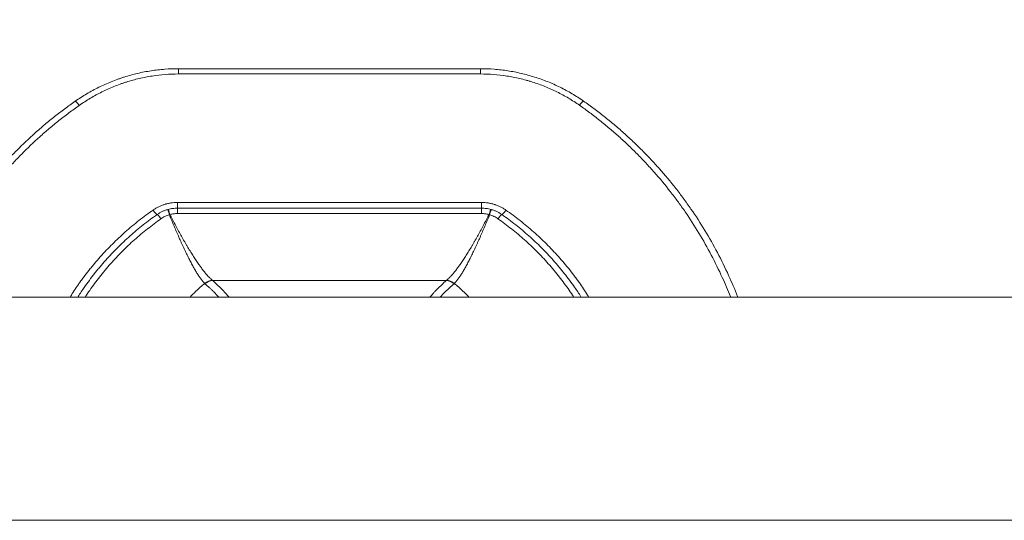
# Model space of a CAD drawing. Header units: millimetres. Extents: x -10 to 594, y 0 to 420.
# Tile 472 of 656: x 233.55 to 240.55, y 303.6 to 307.16. Entities that reach past the tile are written whole.
import ezdxf

# ---------------------------------------------------------------- set-up
doc = ezdxf.new("R2010")
doc.units = ezdxf.units.MM
doc.layers.add('1', color=7, linetype='Continuous', true_color=0xffffff)
doc.styles.add('Calibri', font='txt')
doc.dimstyles.get("Standard").update_dxf_attribs({"dimtxt": 0.18, "dimasz": 0.18, "dimexe": 0.18, "dimexo": 0.0625, "dimgap": 0.09, "dimtad": 0, "dimtih": 1, "dimtoh": 1, "dimdec": 4, "dimzin": 0, "dimdsep": 46, "dimtxsty": 'Standard', "dimcen": 0.09, "dimadec": 0, "dimazin": 0, "dimtfac": 1, "dimtdec": 4, "dimtofl": 0, "dimtmove": 0, "dimatfit": 3, "dimfxl": 0, "dimtolj": 1, "dimtzin": 0, "dimarcsym": 0})

# ---------------------------------------------------------------- blocks, each defined once
blk = doc.blocks.new('_U10')
at = {"layer": '1', "color": 18, "lineweight": 13}
for p, q in [((161.9663, 284.5429), (161.9663, 340.2667)), ((273.2421, 290.2404), (273.2421, 340.2667)), ((161.9663, 338.2667), (192.3081, 338.2667)), ((273.2421, 338.2667), (242.9002, 338.2667))]:
    blk.add_line(p, q, dxfattribs=at)
at = {"layer": '1', "color": 18}
for points in [[(161.9663, 338.2667), (165.4663, 339.2045), (165.4663, 337.3288)], [(273.2421, 338.2667), (269.7421, 337.3288), (269.7421, 339.2045)]]:
    blk.add_solid(points, dxfattribs=at)
at = {"layer": '1', "color": 18, "linetype": 'Continuous', "lineweight": 13, "char_height": 3.5, "attachment_point": 7, "line_spacing_factor": 1.399613, "style": 'Calibri'}
for s, insert in [('\\fCalibri|b0|i0;\\W1.0000;2.2', (193.9936, 335.2695)), ('\\fCalibri|b0|i0;\\W1.0000;LIFT POINT SPAN', (204.1442, 335.2695))]:
    blk.add_mtext(s, dxfattribs=dict(at, insert=insert))

msp = doc.modelspace()

# ---------------------------------------------------------------- linework, layer by layer
at = {"layer": '1', "color": 155, "linetype": 'Continuous', "lineweight": 13}
for p, q in [((234.6753, 306.8108), (234.6753, 306.7731)), ((236.8214, 306.8108), (236.8214, 306.7731)), ((234.6668, 305.8589), (234.6668, 305.8184)), ((236.8299, 305.8589), (236.8299, 305.8184)), ((234.6668, 305.7797), (234.6668, 305.8184)), ((236.8299, 305.7797), (236.8299, 305.8184)), ((236.5786, 305.3033), (234.918, 305.3033))]:
    msp.add_line(p, q, dxfattribs=at)
at = {"layer": '1', "color": 155, "linetype": 'Continuous', "lineweight": 18}
for p, q in [((234.6007, 305.8095), (234.6006, 305.8095)), ((257.0754, 305.185), (209.8742, 305.185)), ((257.0754, 305.185), (209.8742, 305.185)), ((209.8742, 303.5975), (257.0754, 303.5975)), ((209.8742, 303.5975), (257.0754, 303.5975))]:
    msp.add_line(p, q, dxfattribs=at)
at = {"layer": '1', "color": 155, "linetype": 'Continuous', "lineweight": 13}
for centre, major_axis, ratio, start_param, end_param in [((233.9692, 306.538), (-0.0287, 0.0409), 0.133208, 4.900004, 6.302608), ((237.5259, 306.5391), (0.0287, 0.041), 0.132968, 6.263741, 7.666078), ((234.4944, 305.8132), (0.0287, -0.041), 0.09591, 4.848685, 6.302556), ((234.6118, 305.7607), (0.0137, -0.0481), 0.023112, 1.794609, 3.164248), ((234.6139, 305.7613), (0.0132, -0.0482), 0.063952, 1.801082, 3.141863), ((236.8828, 305.7613), (-0.0132, -0.0482), 0.063945, 3.118828, 4.482104), ((236.8848, 305.7607), (-0.0137, -0.0481), 0.023106, 3.118937, 4.488577), ((237.0022, 305.8132), (-0.0287, -0.041), 0.095907, 6.263815, 7.717683), ((234.5519, 305.7322), (0.0287, -0.041), 0.091961, 1.759742, 3.160956), ((236.9448, 305.7322), (-0.0287, -0.041), 0.091957, 3.122229, 4.523446), ((234.916, 305.2091), (-0.0694, -0.072), 0.919394, 3.950235, 4.562044), ((234.918, 305.2072), (-0.0667, -0.0745), 0.918688, 3.914232, 4.528392), ((236.5786, 305.2072), (-0.0667, 0.0745), 0.918688, 4.896386, 5.510546), ((236.5807, 305.2091), (-0.0694, 0.072), 0.919394, 4.862734, 5.474543)]:
    msp.add_ellipse(centre, major_axis=major_axis, ratio=ratio, start_param=start_param, end_param=end_param, dxfattribs=at)
at = {"layer": '1', "color": 155, "linetype": 'Continuous', "lineweight": 18}
for points, degree, knots in [([(130.9858, 300.4129), (131.1496, 300.4988), (131.606, 300.7374), (132.3571, 301.1258), (133.4068, 301.6584), (134.7615, 302.3273), (136.26, 303.0439), (137.7707, 303.7418), (139.0908, 304.3307), (140.3168, 304.8606), (141.5469, 305.3777), (142.6819, 305.8413), (143.6181, 306.2124), (144.7661, 306.6518), (146.0214, 307.1166), (147.1314, 307.5145), (148.1901, 307.8819), (149.467, 308.3093), (150.7522, 308.7187), (152.0447, 309.1136), (153.5039, 309.5374), (155.1391, 309.9853), (156.7843, 310.4095), (158.4395, 310.811), (160.1041, 311.1895), (161.7775, 311.5463), (163.4594, 311.8821), (165.1496, 312.1979), (166.8469, 312.4939), (168.5495, 312.7712), (170.2563, 313.0305), (172.2642, 313.3143), (174.6169, 313.618), (177.3154, 313.9287), (180.3599, 314.2337), (183.7491, 314.5203), (186.9254, 314.7433), (189.6719, 314.9049), (192.4167, 315.0432), (195.1618, 315.1612), (197.9076, 315.2615), (201.586, 315.3732), (206.4897, 315.4815), (213.4483, 315.5856), (221.3931, 315.6297), (229.7054, 315.6913), (237.9192, 315.7459), (246.1325, 315.7712), (253.0843, 315.7958), (261.3592, 315.8121), (269.3568, 315.8151), (276.097, 315.8219), (281.3557, 315.8188), (285.1358, 315.8271), (285.9197, 315.8295)], 5, [0, 0, 0, 0, 0, 0, 0.006102, 0.016985, 0.027874, 0.038771, 0.049672, 0.060553, 0.071411, 0.074987, 0.082247, 0.093063, 0.100298, 0.103861, 0.114645, 0.125418, 0.130947, 0.136183, 0.146943, 0.157703, 0.168466, 0.179236, 0.190016, 0.200809, 0.211618, 0.222445, 0.233293, 0.244162, 0.255054, 0.265948, 0.276829, 0.287701, 0.308104, 0.32981, 0.351509, 0.373208, 0.394913, 0.408508, 0.416627, 0.438352, 0.460086, 0.481827, 0.525013, 0.572018, 0.658976, 0.712248, 0.745935, 0.785889, 0.832893, 0.879815, 0.975082, 1, 1, 1, 1, 1, 1]), ([(284.8918, 314.6996), (284.3143, 314.6978), (280.7384, 314.6885), (275.6857, 314.6866), (269.1536, 314.6746), (261.3639, 314.6652), (253.0915, 314.642), (246.1409, 314.6117), (237.9303, 314.5795), (229.7195, 314.5181), (221.4076, 314.4494), (213.4743, 314.3988), (206.536, 314.2892), (201.6513, 314.1772), (197.9908, 314.0631), (195.2621, 313.9611), (192.5362, 313.8417), (189.8134, 313.7022), (187.0949, 313.54), (183.9554, 313.3169), (180.6096, 313.0311), (177.61, 312.7282), (174.9544, 312.4202), (172.6406, 312.1195), (170.6666, 311.8388), (168.9917, 311.5829), (167.3224, 311.3096), (165.66, 311.0183), (164.006, 310.7078), (162.3615, 310.378), (160.7268, 310.0281), (159.102, 309.6573), (157.4877, 309.2643), (155.8839, 308.8492), (154.2909, 308.4115), (152.8716, 307.9981), (151.614, 307.6126), (150.3621, 307.2127), (149.1175, 306.7949), (148.0877, 306.4366), (147.0058, 306.0477), (145.7785, 305.5922), (144.6577, 305.1621), (143.7468, 304.8002), (142.6362, 304.3454), (141.4304, 303.8373), (140.2293, 303.317), (138.9366, 302.739), (137.454, 302.0526), (135.9818, 301.3471), (134.3901, 300.5595), (132.5222, 299.6033), (130.802, 298.6878), (129.0623, 297.7303), (127.4732, 296.8271), (126.1482, 296.0549), (124.9458, 295.3437), (123.9094, 294.7043), (123.1824, 294.2568), (122.5998, 293.8953), (122.1647, 293.628)], 5, [0, 0, 0, 0, 0, 0, 0.017123, 0.106016, 0.1498, 0.19366, 0.230941, 0.262374, 0.312083, 0.393224, 0.437084, 0.477381, 0.497668, 0.517949, 0.53822, 0.545796, 0.558481, 0.578734, 0.598982, 0.619229, 0.639484, 0.658521, 0.668666, 0.67882, 0.688984, 0.699148, 0.70929, 0.719412, 0.729515, 0.739601, 0.749672, 0.759731, 0.769781, 0.779824, 0.789864, 0.799904, 0.80479, 0.809948, 0.820001, 0.830063, 0.833388, 0.840139, 0.850232, 0.857006, 0.860343, 0.870475, 0.880628, 0.8908, 0.900968, 0.911128, 0.921284, 0.935963, 0.956263, 0.961862, 0.973229, 0.97849, 0.983981, 1, 1, 1, 1, 1, 1]), ([(284.5775, 314.5804), (284.0629, 314.5788), (280.55, 314.5691), (275.5603, 314.5658), (269.0914, 314.5523), (261.365, 314.541), (253.093, 314.5156), (246.1426, 314.4835), (237.9324, 314.4492), (229.7221, 314.3857), (221.4104, 314.3149), (213.4798, 314.2623), (206.5459, 314.151), (201.6653, 314.0378), (198.0087, 313.9228), (195.2838, 313.8203), (192.5623, 313.7003), (189.8445, 313.5604), (187.1323, 313.3978), (184.0013, 313.1746), (180.6656, 312.8888), (177.6764, 312.5861), (175.0308, 312.2785), (172.7261, 311.9784), (170.7602, 311.6983), (169.0929, 311.4432), (167.4314, 311.1707), (165.7771, 310.8804), (164.1317, 310.5711), (162.4961, 310.2426), (160.8704, 309.8941), (159.2551, 309.525), (157.6503, 309.1339), (156.0563, 308.7209), (154.4731, 308.2854), (153.0632, 307.8743), (151.8138, 307.491), (150.5694, 307.0931), (149.3323, 306.6775), (148.3094, 306.3213), (147.2341, 305.9344), (146.0135, 305.481), (144.899, 305.053), (143.9937, 304.693), (142.8887, 304.2402), (141.6886, 303.7341), (140.4932, 303.2159), (139.2067, 302.6402), (137.7303, 301.9562), (136.264, 301.2531), (134.678, 300.4677), (132.8161, 299.514), (131.1016, 298.6009), (129.3667, 297.6455), (127.7818, 296.7441), (126.4595, 295.973), (125.26, 295.2631), (124.2258, 294.6247), (123.5002, 294.1777), (122.9184, 293.8166), (122.4836, 293.5492)], 5, [0, 0, 0, 0, 0, 0, 0.015283, 0.104343, 0.148209, 0.192151, 0.229502, 0.260994, 0.310796, 0.392089, 0.436031, 0.476403, 0.496728, 0.517047, 0.537355, 0.544946, 0.557655, 0.577946, 0.598232, 0.618517, 0.638809, 0.657882, 0.668046, 0.678219, 0.688402, 0.698585, 0.708746, 0.718887, 0.729009, 0.739114, 0.749204, 0.759282, 0.76935, 0.779412, 0.78947, 0.799529, 0.804424, 0.809593, 0.819664, 0.829745, 0.833077, 0.83984, 0.849951, 0.856739, 0.860082, 0.870232, 0.880405, 0.890596, 0.900782, 0.910962, 0.921136, 0.935843, 0.956181, 0.961791, 0.973179, 0.97845, 0.983951, 1, 1, 1, 1, 1, 1]), ([(233.9404, 306.5789), (233.9672, 306.5977), (233.9946, 306.6153), (234.0504, 306.6484), (234.1074, 306.6794), (234.1666, 306.7059), (234.2119, 306.7241), (234.2272, 306.7299), (234.2503, 306.7382), (234.258, 306.7409), (234.2736, 306.7462), (234.2814, 306.7487), (234.3206, 306.7611), (234.3521, 306.7698), (234.4157, 306.7846), (234.4796, 306.797), (234.5444, 306.8045), (234.6095, 306.8095), (234.6423, 306.8107), (234.6753, 306.8107)], 3, [0, 0, 0, 0, 0.125, 0.125, 0.25, 0.375, 0.375, 0.4375, 0.4375, 0.46875, 0.46875, 0.5, 0.5, 0.625, 0.625, 0.75, 0.875, 0.875, 1, 1, 1, 1]), ([(234.6753, 306.7731), (234.6436, 306.7731), (234.6121, 306.7718), (234.5494, 306.767), (234.4872, 306.7598), (234.4257, 306.7478), (234.3646, 306.7335), (234.3343, 306.7252), (234.2966, 306.7132), (234.2891, 306.7107), (234.2742, 306.7057), (234.2519, 306.6979), (234.2299, 306.6895), (234.1864, 306.6719), (234.1295, 306.6463), (234.0748, 306.6165), (234.0212, 306.5845), (233.9949, 306.5675), (233.9692, 306.5494)], 3, [0, 0, 0, 0, 0.125, 0.125, 0.25, 0.375, 0.375, 0.5, 0.5, 0.53125, 0.53125, 0.5625, 0.625, 0.625, 0.75, 0.875, 0.875, 1, 1, 1, 1]), ([(236.8214, 306.8107), (236.8543, 306.8107), (236.887, 306.8095), (236.952, 306.8045), (237.0166, 306.797), (237.0804, 306.7847), (237.128, 306.7737), (237.1438, 306.7697), (237.1753, 306.761), (237.191, 306.7564), (237.2379, 306.7416), (237.2686, 306.7306), (237.3289, 306.7064), (237.388, 306.68), (237.4449, 306.6493), (237.5006, 306.6163), (237.5279, 306.5987), (237.5547, 306.58)], 3, [0, 0, 0, 0, 0.125, 0.125, 0.25, 0.375, 0.375, 0.4375, 0.4375, 0.5, 0.5, 0.625, 0.625, 0.75, 0.875, 0.875, 1, 1, 1, 1]), ([(237.5259, 306.5505), (237.5003, 306.5685), (237.474, 306.5855), (237.4205, 306.6172), (237.3659, 306.6469), (237.3092, 306.6724), (237.2513, 306.6957), (237.2218, 306.7063), (237.1842, 306.7182), (237.1766, 306.7206), (237.1616, 306.725), (237.1389, 306.7315), (237.1161, 306.7373), (237.0704, 306.748), (237.0091, 306.7598), (236.947, 306.767), (236.8845, 306.7719), (236.8531, 306.7731), (236.8214, 306.7731)], 3, [0, 0, 0, 0, 0.125, 0.125, 0.25, 0.375, 0.375, 0.5, 0.5, 0.53125, 0.53125, 0.5625, 0.625, 0.625, 0.75, 0.875, 0.875, 1, 1, 1, 1]), ([(232.8468, 305.1892), (232.8665, 305.2397), (232.8875, 305.2895), (232.9347, 305.3936), (232.9612, 305.4477), (233.0174, 305.5544), (233.0471, 305.6069), (233.1097, 305.7103), (233.1426, 305.7612), (233.1859, 305.8238), (233.1947, 305.8363), (233.208, 305.8549), (233.2124, 305.8611), (233.2214, 305.8734), (233.2438, 305.9042), (233.2668, 305.9344), (233.3229, 306.0059), (233.3616, 306.0523), (233.4215, 306.12), (233.4417, 306.1423), (233.4829, 306.1862), (233.5037, 306.2078), (233.5672, 306.2719), (233.6108, 306.3134), (233.678, 306.3736), (233.7008, 306.3934), (233.747, 306.4322), (233.7704, 306.4513), (233.8179, 306.4888), (233.8419, 306.5073), (233.8907, 306.5435), (233.9154, 306.5613), (233.9404, 306.5789)], 3, [0, 0, 0, 0, 0.090519, 0.090519, 0.191572, 0.191572, 0.292626, 0.292626, 0.393679, 0.393679, 0.418942, 0.418942, 0.431574, 0.431574, 0.444206, 0.494733, 0.494733, 0.595786, 0.595786, 0.646313, 0.646313, 0.69684, 0.69684, 0.797893, 0.797893, 0.84842, 0.84842, 0.898947, 0.898947, 0.949473, 0.949473, 1, 1, 1, 1]), ([(237.5547, 306.58), (237.5797, 306.5625), (237.6044, 306.5447), (237.6533, 306.5085), (237.6774, 306.4901), (237.7249, 306.4525), (237.7483, 306.4334), (237.7945, 306.3945), (237.8172, 306.3747), (237.8621, 306.3345), (237.8842, 306.3141), (237.9278, 306.2727), (237.9493, 306.2516), (237.9917, 306.209), (238.0126, 306.1873), (238.0538, 306.1434), (238.1147, 306.0767), (238.1728, 306.0071), (238.229, 305.9355), (238.2474, 305.9114), (238.27, 305.8807), (238.2745, 305.8746), (238.2834, 305.8622), (238.2879, 305.856), (238.3012, 305.8374), (238.31, 305.8249), (238.3532, 305.7623), (238.3862, 305.7114), (238.4489, 305.6079), (238.4786, 305.5554), (238.5349, 305.4487), (238.5615, 305.3946), (238.6089, 305.2902), (238.63, 305.2402), (238.6498, 305.1895)], 3, [0, 0, 0, 0, 0.050511, 0.050511, 0.101023, 0.101023, 0.151534, 0.151534, 0.202046, 0.202046, 0.252557, 0.252557, 0.303069, 0.303069, 0.35358, 0.35358, 0.404091, 0.505114, 0.505114, 0.555626, 0.555626, 0.568254, 0.568254, 0.580881, 0.580881, 0.606137, 0.606137, 0.70716, 0.70716, 0.808183, 0.808183, 0.909206, 0.909206, 1, 1, 1, 1]), ([(234.5231, 305.7731), (234.5289, 305.7771), (234.5406, 305.7846), (234.559, 305.7943), (234.5717, 305.7998), (234.5847, 305.8047), (234.5913, 305.8069), (234.598, 305.8088)], 3, [0, 0, 0, 0, 0.25, 0.5, 0.75, 0.75, 1, 1, 1, 1]), ([(234.6006, 305.8095), (234.6115, 305.8125), (234.6224, 305.8147), (234.6444, 305.8176), (234.6555, 305.8184), (234.6668, 305.8184)], 3, [0, 0, 0, 0, 0.5, 0.5, 1, 1, 1, 1]), ([(236.8299, 305.8184), (236.8411, 305.8184), (236.8522, 305.8176), (236.8742, 305.8147), (236.8852, 305.8125), (236.896, 305.8095)], 3, [0, 0, 0, 0, 0.5, 0.5, 1, 1, 1, 1]), ([(236.8986, 305.8088), (236.9053, 305.8069), (236.9119, 305.8047), (236.9249, 305.7998), (236.9377, 305.7943), (236.956, 305.7846), (236.9677, 305.7772), (236.9735, 305.7731)], 3, [0, 0, 0, 0, 0.25, 0.25, 0.5, 0.75, 1, 1, 1, 1]), ([(233.9612, 305.1892), (233.9755, 305.2114), (233.9901, 305.2334), (234.0285, 305.2885), (234.0529, 305.3214), (234.0815, 305.3577), (234.0847, 305.3618), (234.0911, 305.3698), (234.0943, 305.3738), (234.1041, 305.3858), (234.1237, 305.4095), (234.1438, 305.4328), (234.1846, 305.4787), (234.2126, 305.5084), (234.2703, 305.566), (234.3, 305.594), (234.3609, 305.6481), (234.4235, 305.7006), (234.4894, 305.7495), (234.5231, 305.7731)], 3, [0, 0, 0, 0, 0.097507, 0.097507, 0.247922, 0.247922, 0.266724, 0.266724, 0.285526, 0.285526, 0.32313, 0.398338, 0.398338, 0.548753, 0.548753, 0.699169, 0.699169, 0.849584, 1, 1, 1, 1]), ([(236.9735, 305.7731), (237.0072, 305.7495), (237.0731, 305.7006), (237.1356, 305.6482), (237.1965, 305.5941), (237.2262, 305.5661), (237.2838, 305.5085), (237.3118, 305.4789), (237.3526, 305.4331), (237.3727, 305.4098), (237.3956, 305.3821), (237.4052, 305.3701), (237.4117, 305.3621), (237.4149, 305.3581), (237.4435, 305.3217), (237.4679, 305.2888), (237.5065, 305.2333), (237.5214, 305.2111), (237.5358, 305.1886)], 3, [0, 0, 0, 0, 0.15024, 0.300481, 0.300481, 0.450721, 0.450721, 0.600962, 0.600962, 0.676082, 0.713642, 0.732422, 0.732422, 0.751202, 0.751202, 0.901442, 0.901442, 1, 1, 1, 1])]:
    msp.add_open_spline(points, degree=degree, knots=knots, dxfattribs=at)
for points, degree in [([(236.8214, 306.8108), (234.6753, 306.8108)], 1), ([(234.6018, 305.8098), (234.5999, 305.8094), (234.5981, 305.8088)], 2), ([(236.8299, 305.8184), (234.6668, 305.8184)], 1), ([(236.8996, 305.8085), (236.8978, 305.8091), (236.8959, 305.8095)], 2)]:
    msp.add_open_spline(points, degree=degree, dxfattribs=at)
at = {"layer": '1', "color": 155, "linetype": 'Continuous', "lineweight": 13}
for points, knots in [([(236.8214, 306.7731), (236.7881, 306.7731), (236.7548, 306.7731), (236.5881, 306.7731), (236.4548, 306.7731), (235.7727, 306.7731), (235.224, 306.7731), (234.6753, 306.7731)], [0, 0, 0, 0, 0.046596, 0.046596, 0.232978, 0.232978, 1, 1, 1, 1]), ([(233.9692, 306.5494), (233.9446, 306.5321), (233.9203, 306.5144), (233.8722, 306.4786), (233.8485, 306.4604), (233.8017, 306.4232), (233.7787, 306.4044), (233.7332, 306.3659), (233.7108, 306.3464), (233.6446, 306.2868), (233.6017, 306.2458), (233.5392, 306.1825), (233.5187, 306.1611), (233.4782, 306.1177), (233.4583, 306.0956), (233.3994, 306.0287), (233.3613, 305.9828), (233.3061, 305.9122), (233.2835, 305.8823), (233.2614, 305.852), (233.2526, 305.8398), (233.2482, 305.8337), (233.2351, 305.8153), (233.2265, 305.8029), (233.184, 305.7411), (233.1516, 305.6908), (233.09, 305.5886), (233.0608, 305.5368), (233.0056, 305.4314), (232.9796, 305.378), (232.9351, 305.2795), (232.9162, 305.2347), (232.8983, 305.1893)], [0, 0, 0, 0, 0.050935, 0.050935, 0.101869, 0.101869, 0.152804, 0.152804, 0.203739, 0.203739, 0.305608, 0.305608, 0.356543, 0.356543, 0.407477, 0.407477, 0.509347, 0.509347, 0.560281, 0.573015, 0.573015, 0.585748, 0.585748, 0.611216, 0.611216, 0.713085, 0.713085, 0.814954, 0.814954, 0.916824, 0.916824, 1, 1, 1, 1]), ([(238.5985, 305.1891), (238.5805, 305.2348), (238.5614, 305.28), (238.5167, 305.3789), (238.4906, 305.4324), (238.4352, 305.5377), (238.406, 305.5896), (238.3443, 305.6918), (238.3119, 305.7421), (238.2694, 305.804), (238.2608, 305.8163), (238.2477, 305.8347), (238.2433, 305.8409), (238.2345, 305.853), (238.2124, 305.8834), (238.1897, 305.9133), (238.1345, 305.984), (238.0964, 306.0299), (238.0374, 306.0968), (238.0174, 306.1188), (237.9769, 306.1622), (237.9563, 306.1836), (237.9146, 306.2258), (237.8934, 306.2466), (237.8505, 306.2875), (237.8287, 306.3077), (237.7845, 306.3475), (237.7621, 306.367), (237.7166, 306.4055), (237.6936, 306.4244), (237.6468, 306.4615), (237.6231, 306.4798), (237.575, 306.5156), (237.5506, 306.5332), (237.5259, 306.5505)], [0, 0, 0, 0, 0.08376, 0.08376, 0.185564, 0.185564, 0.287369, 0.287369, 0.389173, 0.389173, 0.414624, 0.414624, 0.42735, 0.42735, 0.440075, 0.490978, 0.490978, 0.592782, 0.592782, 0.643684, 0.643684, 0.694587, 0.694587, 0.745489, 0.745489, 0.796391, 0.796391, 0.847293, 0.847293, 0.898196, 0.898196, 0.949098, 0.949098, 1, 1, 1, 1]), ([(234.4944, 305.8049), (234.5007, 305.8093), (234.5136, 305.8175), (234.5337, 305.8283), (234.5545, 305.8376), (234.5689, 305.8427), (234.578, 305.8456), (234.5798, 305.8461), (234.5835, 305.8472), (234.5854, 305.8477), (234.591, 305.8492), (234.5947, 305.8502), (234.6059, 305.8528), (234.6209, 305.8557), (234.6437, 305.8583), (234.6591, 305.8589), (234.6668, 305.8589)], [0, 0, 0, 0, 0.125, 0.25, 0.375, 0.5, 0.5, 0.53125, 0.53125, 0.5625, 0.5625, 0.625, 0.625, 0.75, 0.875, 1, 1, 1, 1]), ([(234.6668, 305.8589), (234.7001, 305.8589), (234.7334, 305.8589), (234.9001, 305.8589), (235.0334, 305.8589), (235.7211, 305.8589), (236.2755, 305.8589), (236.8299, 305.8589)], [0, 0, 0, 0, 0.04623, 0.04623, 0.231151, 0.231151, 1, 1, 1, 1]), ([(236.8299, 305.8589), (236.8376, 305.8589), (236.8529, 305.8583), (236.8756, 305.8557), (236.898, 305.8514), (236.9128, 305.8474), (236.9219, 305.8445), (236.9238, 305.8439), (236.9274, 305.8427), (236.9292, 305.8421), (236.9347, 305.8402), (236.9383, 305.8388), (236.9489, 305.8345), (236.9629, 305.8283), (236.983, 305.8175), (236.9959, 305.8093), (237.0022, 305.8049)], [0, 0, 0, 0, 0.125, 0.25, 0.375, 0.5, 0.5, 0.53125, 0.53125, 0.5625, 0.5625, 0.625, 0.625, 0.75, 0.875, 1, 1, 1, 1]), ([(233.9061, 305.189), (233.9242, 305.218), (233.9432, 305.2466), (233.9688, 305.2835), (233.9749, 305.292), (233.9872, 305.3091), (233.9934, 305.3176), (234.0122, 305.3429), (234.025, 305.3595), (234.0445, 305.3843), (234.0511, 305.3925), (234.0643, 305.4087), (234.0844, 305.433), (234.105, 305.4568), (234.1468, 305.5036), (234.1755, 305.534), (234.2347, 305.5929), (234.2652, 305.6215), (234.3122, 305.6631), (234.336, 305.6836), (234.3603, 305.7036), (234.3766, 305.7168), (234.3848, 305.7234), (234.4261, 305.7558), (234.4599, 305.7808), (234.4944, 305.8049)], [0, 0, 0, 0, 0.120396, 0.120396, 0.157046, 0.157046, 0.193696, 0.193696, 0.266997, 0.266997, 0.303647, 0.303647, 0.340297, 0.413597, 0.413597, 0.560198, 0.560198, 0.706799, 0.706799, 0.780099, 0.816749, 0.816749, 0.853399, 0.853399, 1, 1, 1, 1]), ([(237.0022, 305.8049), (237.0368, 305.7808), (237.1042, 305.7309), (237.2002, 305.6508), (237.2608, 305.5939), (237.3197, 305.5354), (237.3483, 305.5052), (237.4038, 305.4432), (237.4307, 305.4113), (237.4697, 305.3621), (237.4825, 305.3455), (237.5013, 305.3202), (237.5075, 305.3117), (237.5199, 305.2946), (237.526, 305.286), (237.5524, 305.2483), (237.5719, 305.2188), (237.5907, 305.1888)], [0, 0, 0, 0, 0.146076, 0.292152, 0.438228, 0.438228, 0.584304, 0.584304, 0.73038, 0.73038, 0.803418, 0.803418, 0.839937, 0.839937, 0.876456, 0.876456, 1, 1, 1, 1]), ([(234.5502, 305.7425), (234.5171, 305.7193), (234.4527, 305.6712), (234.3915, 305.6197), (234.3318, 305.5665), (234.3028, 305.5391), (234.2464, 305.4825), (234.2189, 305.4533), (234.179, 305.4083), (234.1594, 305.3854), (234.1402, 305.3621), (234.1307, 305.3503), (234.1276, 305.3464), (234.1213, 305.3385), (234.0931, 305.303), (234.0664, 305.2667), (234.0333, 305.219), (234.0233, 305.2041), (234.0135, 305.1891)], [0, 0, 0, 0, 0.155027, 0.310053, 0.310053, 0.46508, 0.46508, 0.620107, 0.620107, 0.69762, 0.736377, 0.736377, 0.755755, 0.755755, 0.775134, 0.93016, 0.93016, 1, 1, 1, 1]), ([(234.6098, 305.7717), (234.6045, 305.7701), (234.5939, 305.7664), (234.5838, 305.7619), (234.5689, 305.7546), (234.5593, 305.7489), (234.5502, 305.7425)], [0, 0, 0, 0, 0.25, 0.5, 0.5, 1, 1, 1, 1]), ([(234.8609, 305.283), (234.8566, 305.2873), (234.8522, 305.2922), (234.8433, 305.3027), (234.8388, 305.3085), (234.8296, 305.3208), (234.8203, 305.334), (234.8059, 305.3564), (234.796, 305.373), (234.7897, 305.3839), (234.7884, 305.3861), (234.7859, 305.3905), (234.7846, 305.3928), (234.7807, 305.3996), (234.7782, 305.4043), (234.7704, 305.4184), (234.76, 305.4379), (234.7442, 305.469), (234.7281, 305.5018), (234.7171, 305.525), (234.7088, 305.5427), (234.706, 305.5488), (234.7018, 305.5579), (234.7004, 305.5609), (234.6976, 305.5671), (234.6906, 305.5825), (234.678, 305.6107), (234.6611, 305.6494), (234.6441, 305.6891), (234.6271, 305.7298), (234.6156, 305.7576), (234.6098, 305.7717)], [0, 0, 0, 0, 0.0625, 0.0625, 0.125, 0.125, 0.1875, 0.25, 0.3125, 0.3125, 0.328125, 0.328125, 0.34375, 0.34375, 0.375, 0.375, 0.4375, 0.5, 0.5625, 0.625, 0.625, 0.65625, 0.65625, 0.671875, 0.671875, 0.6875, 0.75, 0.8125, 0.875, 0.9375, 1, 1, 1, 1]), ([(234.6668, 305.7797), (234.6578, 305.7797), (234.6489, 305.7792), (234.6313, 305.777), (234.6225, 305.7753), (234.6139, 305.7731)], [0, 0, 0, 0, 0.5, 0.5, 1, 1, 1, 1]), ([(234.6139, 305.7731), (234.6173, 305.7664), (234.6208, 305.7596), (234.6277, 305.7462), (234.6312, 305.7395), (234.6415, 305.7196), (234.6484, 305.7066), (234.669, 305.6678), (234.6826, 305.6427), (234.703, 305.6061), (234.7115, 305.5911), (234.72, 305.5764), (234.7234, 305.5705), (234.7251, 305.5676), (234.7301, 305.5589), (234.7335, 305.5531), (234.7435, 305.5361), (234.7568, 305.514), (234.7763, 305.4826), (234.7955, 305.453), (234.808, 305.4344), (234.8174, 305.4209), (234.8205, 305.4165), (234.8251, 305.41), (234.8267, 305.4078), (234.8297, 305.4036), (234.8313, 305.4015), (234.8389, 305.3911), (234.8508, 305.3752), (234.8681, 305.3539), (234.8791, 305.3413), (234.89, 305.3294), (234.8953, 305.324), (234.9058, 305.3138), (234.9109, 305.3092), (234.916, 305.305)], [0, 0, 0, 0, 0.03125, 0.03125, 0.0625, 0.0625, 0.125, 0.125, 0.25, 0.25, 0.3125, 0.328125, 0.328125, 0.34375, 0.34375, 0.375, 0.375, 0.4375, 0.5, 0.5625, 0.625, 0.625, 0.65625, 0.65625, 0.671875, 0.671875, 0.6875, 0.6875, 0.75, 0.8125, 0.875, 0.875, 0.9375, 0.9375, 1, 1, 1, 1]), ([(236.8299, 305.7797), (236.7965, 305.7797), (236.7632, 305.7797), (236.5965, 305.7797), (236.4632, 305.7797), (235.7755, 305.7797), (235.2211, 305.7797), (234.6668, 305.7797)], [0, 0, 0, 0, 0.04623, 0.04623, 0.231151, 0.231151, 1, 1, 1, 1]), ([(236.5807, 305.305), (236.5857, 305.3092), (236.5908, 305.3138), (236.6013, 305.324), (236.6066, 305.3294), (236.6175, 305.3413), (236.6286, 305.3539), (236.6458, 305.3752), (236.6578, 305.3911), (236.6654, 305.4015), (236.6669, 305.4036), (236.67, 305.4078), (236.6715, 305.41), (236.6761, 305.4165), (236.6792, 305.4209), (236.6886, 305.4344), (236.7012, 305.453), (236.7203, 305.4826), (236.7398, 305.514), (236.7531, 305.5361), (236.7631, 305.5531), (236.7665, 305.5589), (236.7716, 305.5676), (236.7733, 305.5705), (236.7766, 305.5764), (236.7851, 305.5911), (236.7936, 305.6061), (236.814, 305.6427), (236.8276, 305.6678), (236.8482, 305.7066), (236.8551, 305.7196), (236.8654, 305.7395), (236.8689, 305.7462), (236.8758, 305.7596), (236.8793, 305.7664), (236.8828, 305.7731)], [0, 0, 0, 0, 0.0625, 0.0625, 0.125, 0.125, 0.1875, 0.25, 0.3125, 0.3125, 0.328125, 0.328125, 0.34375, 0.34375, 0.375, 0.375, 0.4375, 0.5, 0.5625, 0.625, 0.625, 0.65625, 0.65625, 0.671875, 0.671875, 0.6875, 0.75, 0.75, 0.875, 0.875, 0.9375, 0.9375, 0.96875, 0.96875, 1, 1, 1, 1]), ([(236.8868, 305.7717), (236.881, 305.7576), (236.8696, 305.7298), (236.8525, 305.6891), (236.8355, 305.6494), (236.8186, 305.6107), (236.806, 305.5825), (236.799, 305.5671), (236.7962, 305.5609), (236.7948, 305.5579), (236.7906, 305.5488), (236.7878, 305.5427), (236.7795, 305.525), (236.7686, 305.5018), (236.7524, 305.469), (236.7366, 305.4379), (236.7262, 305.4184), (236.7184, 305.4043), (236.7159, 305.3996), (236.712, 305.3928), (236.7108, 305.3905), (236.7082, 305.3861), (236.7069, 305.3839), (236.7006, 305.373), (236.6907, 305.3564), (236.6763, 305.334), (236.667, 305.3208), (236.6578, 305.3085), (236.6533, 305.3027), (236.6444, 305.2922), (236.6401, 305.2873), (236.6357, 305.283)], [0, 0, 0, 0, 0.0625, 0.125, 0.1875, 0.25, 0.3125, 0.328125, 0.328125, 0.34375, 0.34375, 0.375, 0.375, 0.4375, 0.5, 0.5625, 0.625, 0.625, 0.65625, 0.65625, 0.671875, 0.671875, 0.6875, 0.6875, 0.75, 0.8125, 0.875, 0.875, 0.9375, 0.9375, 1, 1, 1, 1]), ([(236.8828, 305.7731), (236.8741, 305.7753), (236.8653, 305.777), (236.8477, 305.7792), (236.8388, 305.7797), (236.8299, 305.7797)], [0, 0, 0, 0, 0.5, 0.5, 1, 1, 1, 1]), ([(236.9464, 305.7425), (236.9373, 305.7489), (236.9277, 305.7546), (236.9128, 305.7619), (236.9027, 305.7664), (236.8922, 305.7701), (236.8868, 305.7717)], [0, 0, 0, 0, 0.5, 0.5, 0.75, 1, 1, 1, 1]), ([(237.4832, 305.189), (237.4733, 305.2041), (237.4632, 305.2192), (237.4301, 305.2669), (237.4062, 305.2992), (237.3782, 305.3349), (237.3751, 305.3389), (237.3688, 305.3467), (237.3593, 305.3585), (237.337, 305.3857), (237.3174, 305.4085), (237.2775, 305.4535), (237.2501, 305.4826), (237.1937, 305.5392), (237.1357, 305.594), (237.0439, 305.6712), (236.9795, 305.7193), (236.9464, 305.7425)], [0, 0, 0, 0, 0.0702, 0.0702, 0.225167, 0.225167, 0.244537, 0.244537, 0.263908, 0.30265, 0.380133, 0.380133, 0.5351, 0.5351, 0.690067, 0.845033, 1, 1, 1, 1]), ([(234.918, 305.3033), (234.94, 305.2836), (234.9608, 305.2638), (234.9996, 305.2244), (235.0177, 305.2047), (235.0345, 305.185)], [0, 0, 0, 0, 0.502513, 0.502513, 1, 1, 1, 1]), ([(236.4622, 305.1852), (236.4705, 305.1949), (236.4791, 305.2046), (236.4925, 305.2192), (236.4972, 305.2242), (236.5067, 305.2341), (236.5307, 305.259), (236.5567, 305.2837), (236.5786, 305.3033)], [0, 0, 0, 0, 0.244808, 0.244808, 0.370673, 0.370673, 0.496539, 1, 1, 1, 1]), ([(234.8609, 305.283), (234.8398, 305.265), (234.8044, 305.2332), (234.7707, 305.1997), (234.7568, 305.1854)], [0, 0, 0, 0, 0.581395, 1, 1, 1, 1]), ([(234.9613, 305.1853), (234.9498, 305.1979), (234.9378, 305.2105), (234.9203, 305.2279), (234.9154, 305.2328), (234.9053, 305.2425), (234.89, 305.257), (234.8739, 305.2715), (234.8629, 305.2811)], [0, 0, 0, 0, 0.391866, 0.391866, 0.5439, 0.5439, 0.695933, 1, 1, 1, 1]), ([(236.6337, 305.2811), (236.6116, 305.2618), (236.5909, 305.2425), (236.5588, 305.2105), (236.5468, 305.1978), (236.5353, 305.1852)], [0, 0, 0, 0, 0.607072, 0.607072, 1, 1, 1, 1]), ([(236.74, 305.1852), (236.7357, 305.1896), (236.7217, 305.2039), (236.7075, 305.2179), (236.6774, 305.2465), (236.6569, 305.265), (236.6357, 305.283)], [0, 0, 0, 0, 0.12892, 0.41928, 0.41928, 1, 1, 1, 1])]:
    msp.add_open_spline(points, degree=3, knots=knots, dxfattribs=at)
for points in [[(234.6139, 305.7731), (234.6125, 305.7727), (234.6112, 305.7722), (234.6098, 305.7717)], [(236.8868, 305.7717), (236.8855, 305.7722), (236.8841, 305.7727), (236.8828, 305.7731)], [(234.916, 305.305), (234.9166, 305.3044), (234.9173, 305.3039), (234.918, 305.3033)], [(236.5786, 305.3033), (236.5793, 305.3039), (236.58, 305.3044), (236.5807, 305.305)], [(234.8629, 305.2811), (234.8622, 305.2817), (234.8616, 305.2823), (234.8609, 305.283)], [(236.6357, 305.283), (236.6351, 305.2823), (236.6344, 305.2817), (236.6337, 305.2811)]]:
    msp.add_open_spline(points, degree=3, dxfattribs=at)

# ---------------------------------------------------------------- dimensions: what is measured, and where the dimension line sits
at = {"layer": '1', "color": 18, "linetype": 'Continuous', "lineweight": 13}
dim = msp.add_linear_dim(base=(161.9663, 338.2667), p1=(273.2421, 288.7404), p2=(161.9663, 283.0429), text=' <> \\fCalibri|b0|i0;\\C18;{\\H1.00x;\\fCalibri|b0|i0;LIFT POINT SPAN\\fCalibri|b0|i0;}\\C18;', dimstyle='Standard', override={"dimtxt": 3.5, "dimasz": 3.5, "dimexe": 2, "dimexo": 0, "dimgap": 1.5, "dimtih": 0, "dimtoh": 0, "dimdec": 1, "dimlfac": 0.02, "dimdsep": 46, "dimlunit": 2, "dimtxsty": 'Calibri', "dimsah": 1, "dimse1": 0, "dimse2": 0, "dimsd1": 0, "dimsd2": 0, "dimclrd": 18, "dimclre": 18, "dimclrt": 18, "dimtol": 0, "dimtm": -0.1, "dimtfac": 1, "dimtdec": 2, "dimtofl": 1, "dimtmove": 0, "dimlwd": 13, "dimlwe": 13}, dxfattribs=at)
dim.commit()
dim.dimension.update_dxf_attribs({"geometry": '_U10', "text_midpoint": (217.6042, 338.2667), "dimtype": 160})

doc.saveas('drawing.dxf')
